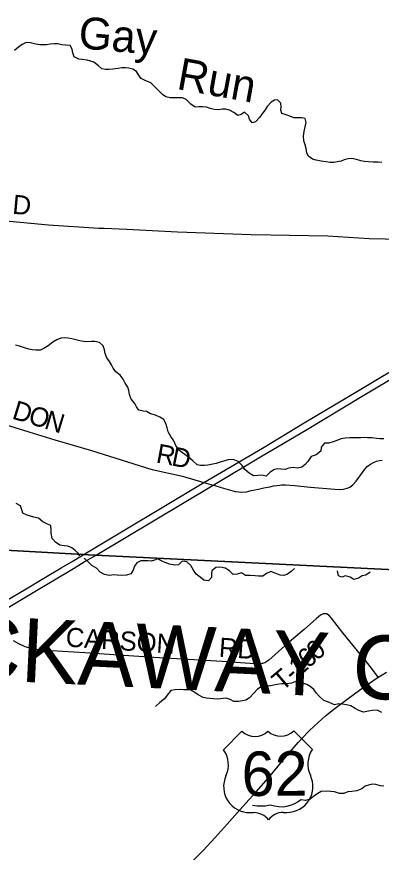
# Model space of a CAD drawing. Extents: x 114843 to 284848, y 317643 to 566895.
# Drawn here: x 150354 to 156074, y 326680 to 339774 of the extents above; entities that cross this region are included whole.
import ezdxf

# ---------------------------------------------------------------- set-up
doc = ezdxf.new("R2010")
doc.units = 0
for name, color, linetype in [('GM_X_County', 7, 'Continuous'), ('GM_X_County_Road', 7, 'Continuous'), ('GM_X_County_Road_Text', 7, 'Continuous'), ('GM_X_County_Text', 7, 'Continuous'), ('GM_X_Interstate_Route', 7, 'Continuous'), ('GM_X_Minor_River', 7, 'Continuous'), ('GM_X_Minor_River_Text', 7, 'Continuous'), ('GM_X_State_Route', 7, 'Continuous'), ('GM_X_Township', 7, 'Continuous'), ('GM_X_Township_Road', 7, 'Continuous'), ('GM_X_Township_Road_Text', 7, 'Continuous'), ('GM_X_US_Location', 7, 'Continuous'), ('GM_X_US_Route', 7, 'Continuous'), ('GM_X_US_Shield', 7, 'Continuous')]:
    doc.layers.add(name, color=color, linetype=linetype)

msp = doc.modelspace()

# ---------------------------------------------------------------- linework, layer by layer
at = {"layer": 'GM_X_County'}
for points in [[(181070, 330253), (177726, 330436), (177559, 330442), (172361, 330680), (171077, 330708), (167555, 330803), (166612, 330827), (164830, 330872), (164629, 330877), (164246, 330887), (163636, 330895), (163102, 330903), (159721, 330984), (157886, 331029), (151589, 331336), (151481, 331341), (151397, 331346), (149710, 331439), (149297, 331469), (137728, 332419)], [(137728, 332419), (149297, 331469), (149710, 331439), (151397, 331346), (151481, 331341), (151589, 331336), (157886, 331029), (159721, 330984), (163102, 330903), (163636, 330895), (164246, 330887), (164629, 330877), (164830, 330872), (166612, 330827), (167555, 330803), (171077, 330708), (172361, 330680), (177559, 330442), (177726, 330436), (181070, 330253)]]:
    msp.add_lwpolyline(points, dxfattribs=at)
at = {"layer": 'GM_X_County_Road'}
for points in [[(149950, 333451), (150544, 333270), (150953, 333141), (151527, 332974), (152374, 332710)], [(153462, 332427), (153562, 332396), (153709, 332353), (153781, 332336), (153838, 332328), (153888, 332325), (153957, 332330), (154035, 332347), (154150, 332372), (154229, 332390), (154323, 332409), (154382, 332421), (154436, 332429), (154481, 332433), (154511, 332436), (154573, 332436), (154710, 332426), (154966, 332404), (155345, 332371), (155426, 332367), (155476, 332370), (155538, 332384), (155580, 332404), (155629, 332438), (155680, 332494), (155778, 332632), (155816, 332684), (155853, 332723), (155903, 332763), (155954, 332790), (155998, 332809), (156045, 332822), (156090, 332826)], [(152374, 332710), (152384, 332706), (152478, 332678), (152955, 332575), (153292, 332473), (153438, 332435), (153462, 332427)]]:
    msp.add_lwpolyline(points, dxfattribs=at)
at = {"layer": 'GM_X_Interstate_Route'}
for points in [[(151590, 331333), (153438, 332435), (154204, 332893), (154889, 333296), (155775, 333828), (157618, 334926), (157876, 335078)], [(151398, 331343), (153292, 332473), (154210, 333012), (154866, 333409), (155700, 333905), (156550, 334412)], [(150069, 330427), (150377, 330610), (150692, 330797), (150971, 330964), (151243, 331126), (151415, 331229), (151590, 331333)], [(150186, 330621), (150501, 330807), (150780, 330974), (151052, 331137), (151224, 331239), (151398, 331343)]]:
    msp.add_lwpolyline(points, dxfattribs=at)
at = {"layer": 'GM_X_Minor_River'}
for points in [[(153268, 338361), (153216, 338362), (153155, 338356), (153086, 338405), (153012, 338478), (152954, 338502), (152894, 338503), (152832, 338502), (152762, 338504), (152696, 338521), (152644, 338553), (152513, 338687), (152456, 338739), (152372, 338772), (152308, 338805), (152264, 338865), (152231, 338916), (152177, 338950), (152115, 338969), (152063, 338975), (152001, 338972), (151945, 338964), (151860, 338951), (151800, 338948), (151748, 338948), (151690, 338956), (151639, 339005), (151565, 339060), (151511, 339080), (151457, 339095), (151383, 339104), (151329, 339108), (151257, 339143), (151236, 339209), (151224, 339263), (151192, 339322), (151120, 339326), (151064, 339331), (151000, 339347), (150940, 339348), (150880, 339344), (150820, 339335), (150770, 339331), (150718, 339334), (150652, 339346), (150572, 339363), (150502, 339368), (150441, 339338), (150383, 339297), (150320, 339245)], [(156083, 337489), (156025, 337495), (155947, 337494), (155874, 337499), (155810, 337507), (155752, 337516), (155685, 337538), (155613, 337551), (155554, 337548), (155494, 337532), (155442, 337513), (155384, 337501), (155332, 337491), (155269, 337490), (155207, 337499), (155129, 337509), (155053, 337524), (154993, 337543), (154930, 337587), (154908, 337637), (154897, 337708), (154879, 337768), (154858, 337828), (154856, 337903), (154865, 337975), (154880, 338049), (154894, 338115), (154881, 338179), (154829, 338191), (154775, 338188), (154700, 338188), (154637, 338215), (154583, 338236), (154513, 338256), (154499, 338308), (154502, 338359), (154498, 338419), (154448, 338469), (154396, 338468), (154344, 338434), (154283, 338369), (154251, 338317), (154200, 338247), (154164, 338195), (154099, 338128), (154047, 338110), (154005, 338171), (153990, 338223), (153928, 338277), (153874, 338244), (153821, 338228), (153762, 338273), (153692, 338312), (153634, 338326), (153578, 338327), (153518, 338317), (153452, 338320), (153388, 338338), (153332, 338355), (153268, 338361)], [(154922, 332806), (154881, 332755), (154827, 332713), (154759, 332702), (154689, 332708), (154620, 332699), (154564, 332681), (154500, 332686), (154450, 332690), (154398, 332679), (154333, 332635), (154269, 332576), (154193, 332588), (154135, 332585), (154069, 332581), (153999, 332620), (153935, 332679), (153892, 332743), (153826, 332804), (153750, 332835), (153670, 332831), (153614, 332816), (153546, 332796), (153483, 332775), (153431, 332761), (153355, 332746), (153301, 332740), (153239, 332739), (153187, 332751), (153117, 332812), (153051, 332873), (152900, 332979), (152853, 333053), (152821, 333128), (152772, 333196), (152728, 333267), (152715, 333331), (152701, 333385), (152662, 333460), (152600, 333500), (152530, 333529), (152454, 333550), (152388, 333586), (152338, 333591), (152268, 333609), (152235, 333660), (152207, 333714), (152148, 333783), (152126, 333855), (152113, 333916), (152099, 333968), (152054, 334030), (152024, 334095), (151975, 334157), (151911, 334208), (151869, 334266), (151840, 334319), (151812, 334371), (151766, 334426), (151743, 334494), (151730, 334554), (151710, 334615), (151654, 334667), (151580, 334682), (151528, 334684), (151456, 334681), (151402, 334682), (151342, 334694), (151282, 334713), (151220, 334727), (151162, 334736), (151108, 334742), (151046, 334735), (150982, 334709), (150923, 334672), (150847, 334614), (150778, 334577), (150720, 334551), (150654, 334546), (150598, 334552), (150542, 334565), (150476, 334585), (150400, 334612), (150334, 334625)], [(156115, 333159), (156052, 333161), (155998, 333166), (155932, 333173), (155858, 333175), (155806, 333178), (155752, 333176), (155692, 333175), (155642, 333173), (155578, 333174), (155508, 333168), (155446, 333159), (155377, 333133), (155319, 333112), (155251, 333092), (155181, 333093), (155130, 333029), (155127, 332967), (155053, 332910), (154976, 332880), (154922, 332806)], [(151337, 331322), (151326, 331364), (151272, 331409), (151221, 331452), (151155, 331476), (151099, 331483), (151031, 331493), (150961, 331542), (150913, 331599), (150894, 331681), (150897, 331735), (150889, 331801), (150837, 331822), (150765, 331859), (150694, 331915), (150624, 331930), (150570, 331948), (150518, 331963), (150452, 331992), (150436, 332044), (150411, 332108), (150343, 332145)], [(151662, 331071), (151606, 331133), (151532, 331175), (151483, 331227), (151411, 331291)], [(154713, 331127), (154661, 331079), (154603, 331040), (154547, 331016), (154485, 331020), (154411, 331056), (154339, 331082), (154271, 331050), (154215, 331005), (154147, 331007), (154095, 331011), (154019, 331015), (153945, 331019), (153882, 331061), (153812, 331039), (153748, 331032), (153690, 331090), (153624, 331130), (153552, 331146), (153478, 331142), (153418, 331092), (153410, 331042), (153412, 330985), (153362, 330935), (153290, 330943), (153232, 330993), (153172, 331039), (153129, 331101), (153087, 331173), (153025, 331229), (152949, 331241), (152893, 331185), (152833, 331178), (152753, 331196), (152685, 331222), (152629, 331242), (152566, 331278), (152516, 331258), (152466, 331242), (152416, 331248), (152352, 331249), (152300, 331249), (152240, 331217), (152202, 331165), (152180, 331103), (152145, 331041), (152075, 331024), (151999, 331018), (151932, 331024), (151880, 331026), (151806, 331016), (151732, 331032), (151662, 331071)], [(155900, 331071), (155832, 331021), (155776, 331011), (155716, 330973), (155642, 330953), (155588, 330993), (155514, 331010), (155456, 330992), (155402, 331010), (155388, 331092)], [(156085, 328873), (156011, 328907), (155929, 328900), (155873, 328892), (155796, 328876), (155722, 328900), (155664, 328934), (155596, 328976), (155528, 328992), (155462, 328999), (155408, 329007), (155342, 328993), (155245, 329033), (155175, 329059), (155105, 329123), (155053, 329181), (155015, 329231), (154958, 329279), (154906, 329311), (154844, 329328), (154788, 329348), (154718, 329350), (154666, 329330), (154580, 329318), (154512, 329318), (154436, 329307), (154386, 329299), (154312, 329283), (154256, 329283), (154192, 329273), (154130, 329235), (154072, 329174), (154006, 329100), (153948, 329064), (153894, 329052), (153832, 329044), (153758, 329041), (153702, 329073), (153642, 329093), (153592, 329089), (153508, 329077), (153439, 329083), (153385, 329091), (153333, 329097), (153277, 329106), (153203, 329148), (153149, 329186), (153087, 329222), (153027, 329228), (152971, 329228), (152919, 329230), (152840, 329226), (152770, 329217), (152715, 329143), (152671, 329083), (152601, 329027), (152529, 328966)], [(156116, 327715), (156060, 327719), (155990, 327743), (155940, 327747), (155888, 327737), (155822, 327714), (155768, 327676), (155692, 327642), (155612, 327634), (155550, 327628), (155488, 327601), (155416, 327603), (155340, 327629), (155281, 327635), (155211, 327639), (155133, 327635), (155079, 327600), (155011, 327552), (154958, 327514), (154887, 327490), (154819, 327500), (154761, 327466), (154701, 327435), (154645, 327415), (154589, 327397), (154535, 327387), (154469, 327393), (154401, 327405), (154331, 327416), (154253, 327402), (154127, 327402), (154055, 327412)]]:
    msp.add_lwpolyline(points, dxfattribs=at)
at = {"layer": 'GM_X_State_Route'}
for points in [[(156024, 329422), (156089, 329462), (156156, 329501)], [(155552, 329091), (155733, 329222), (155943, 329369), (156024, 329422)], [(154947, 328586), (155083, 328714), (155201, 328818), (155348, 328937), (155531, 329075), (155552, 329091)], [(153270, 326699), (153277, 326707), (153468, 326911), (153656, 327121), (153813, 327296), (153949, 327448), (154112, 327628), (154303, 327845), (154457, 328031), (154608, 328210), (154769, 328399), (154928, 328569), (154947, 328586)], [(152012, 325582), (152182, 325729), (152420, 325929), (152650, 326122), (152844, 326291), (153053, 326482), (153139, 326566), (153208, 326636), (153270, 326699)]]:
    msp.add_lwpolyline(points, dxfattribs=at)
at = {"layer": 'GM_X_Township'}
for points in [[(167555, 330803), (166612, 330827), (164830, 330872), (164629, 330877), (164246, 330887), (163636, 330895), (163102, 330903), (159721, 330984), (157886, 331029), (151589, 331336), (151481, 331341), (151397, 331346), (149710, 331439), (149297, 331469), (137728, 332419)], [(149710, 331439), (151397, 331346), (151481, 331341), (151589, 331336), (157886, 331029)]]:
    msp.add_lwpolyline(points, dxfattribs=at)
at = {"layer": 'GM_X_Township_Road'}
for points in [[(150131, 336581), (150855, 336512), (151644, 336459), (151724, 336458), (152082, 336444), (152879, 336405), (154034, 336362), (155233, 336340), (155883, 336301), (156642, 336281), (157000, 336284), (157332, 336262), (157721, 336251), (157861, 336241), (157949, 336227), (158005, 336207), (158021, 336202), (158114, 336188)], [(156024, 329422), (155920, 329566), (155840, 329663), (155701, 329837), (155472, 330118), (155292, 330347), (155256, 330388), (155213, 330415), (155163, 330416), (155120, 330396), (155060, 330346), (154862, 330172), (154734, 330063)], [(150905, 329837), (150864, 329839), (150678, 329854), (150580, 329871), (150488, 329900), (150390, 329945), (150304, 329992)], [(154734, 330063), (154559, 329913), (154310, 329692), (154249, 329650), (154192, 329634), (154084, 329635), (153577, 329668), (153043, 329701), (152505, 329734), (151955, 329769), (151423, 329804), (150905, 329837)]]:
    msp.add_lwpolyline(points, dxfattribs=at)
at = {"layer": 'GM_X_US_Route'}
for points in [[(156024, 329422), (156089, 329462), (156156, 329501)], [(155552, 329091), (155733, 329222), (155943, 329369), (156024, 329422)], [(154947, 328586), (155083, 328714), (155201, 328818), (155348, 328937), (155531, 329075), (155552, 329091)], [(153270, 326699), (153277, 326707), (153468, 326911), (153656, 327121), (153813, 327296), (153949, 327448), (154112, 327628), (154303, 327845), (154457, 328031), (154608, 328210), (154769, 328399), (154928, 328569), (154947, 328586)], [(152012, 325582), (152182, 325729), (152420, 325929), (152650, 326122), (152844, 326291), (153053, 326482), (153139, 326566), (153208, 326636), (153270, 326699)]]:
    msp.add_lwpolyline(points, dxfattribs=at)
at = {"layer": 'GM_X_US_Shield'}
for p, q in [((153888, 328576), (153600, 328284)), ((154992, 328294), (154700, 328582)), ((154013, 327301), (154071, 327301)), ((154535, 327304), (154593, 327305))]:
    msp.add_line(p, q, dxfattribs=at)
for centre, radius, start, end in [((154090, 328785), 290, 225.9852, 314.8392), ((154496, 328788), 290, 225.9852, 314.8393), ((153269, 328049), 406, 334.9594, 35.4132), ((155327, 328063), 406, 145.4113, 205.8651), ((154595, 327711), 406, 269.774, 25.5803), ((154006, 327707), 406, 155.2442, 271.0505), ((154073, 327011), 290, 37.2821, 90.4122), ((154537, 327014), 290, 90.4122, 143.5423)]:
    msp.add_arc(centre, radius, start, end, dxfattribs=at)

# ---------------------------------------------------------------- texts
at = {"layer": 'GM_X_County_Road_Text'}
for s, rotation, p in [('D', 342.995, (150266, 333480)), ('O', 342.995, (150519, 333403)), ('N', 342.9952, (150771, 333326)), ('R', 349.4146, (152528, 332790)), ('D', 348.744, (152769, 332745))]:
    msp.add_text(s, height=300, rotation=rotation, dxfattribs=at).set_placement(p)
at = {"layer": 'GM_X_County_Text'}
msp.add_text('PICKAWAY COUNTY', height=1000.08, rotation=357.2337, dxfattribs=at).set_placement((148179, 329461))
at = {"layer": 'GM_X_Minor_River_Text'}
for s, rotation, p in [('Gay', 355.0372, (151311, 339282)), ('Run', 349.6955, (152849, 338644))]:
    msp.add_text(s, height=500, rotation=rotation, dxfattribs=at).set_placement(p)
at = {"layer": 'GM_X_Township_Road_Text'}
for s, rotation, p in [('D', 354.7203, (150278, 336688)), ('CARSON', 356.1693, (151116, 329905)), ('RD', 355.9762, (153520, 329746)), ('0', 41.6866, (155063, 329671)), ('6', 41.6677, (154925, 329548)), ('1', 41.6073, (154787, 329425)), ('T', 40.3693, (154518, 329194)), ('-', 41.4454, (154694, 329343))]:
    msp.add_text(s, height=300, rotation=rotation, dxfattribs=at).set_placement(p)
at = {"layer": 'GM_X_US_Location'}
for s, rotation, p in [('0', 0.4122, (154299, 327906)), ('/', 0.4122, (154299, 327906)), ('62', 0.4123, (154094, 327698))]:
    msp.add_text(s, height=1, rotation=rotation, dxfattribs=at).set_placement(p)
at = {"layer": 'GM_X_US_Shield'}
msp.add_text('62', height=696.2, rotation=0.4122, dxfattribs=at).set_placement((153885, 327561))

doc.saveas('drawing.dxf')
